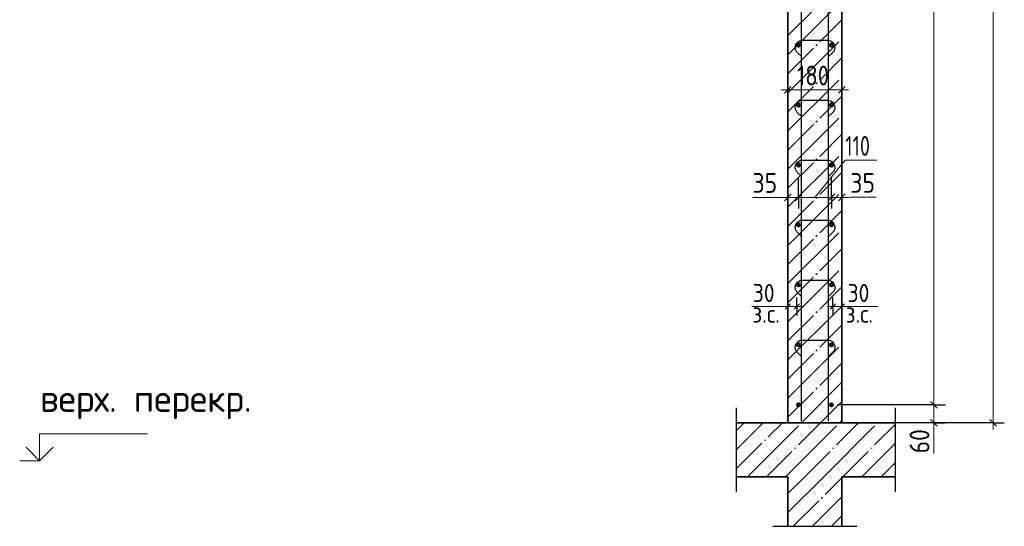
# Model space of a CAD drawing. Header units: millimetres. Extents: x -49773 to 2322955, y -3321 to 58485.
# Tile 305 of 580: x 1218937 to 1229883, y 9960 to 15592. Entities that reach past the tile are written whole.
import ezdxf

# ---------------------------------------------------------------- set-up
doc = ezdxf.new("R2010")
doc.units = ezdxf.units.MM
doc.linetypes.add('______11', pattern=[500, 400, -50, 0, -50])
doc.linetypes.add('______5', pattern=[1100, 800, -100, 100, -100])
for name, color, linetype, lineweight in [('Standard', 7, 'Continuous', 25), ('Арм.стержн. вертикальными 1', 22, 'Continuous', 35), ('Арм.стержн.горизонт. 1', 180, 'Continuous', 35), ('Высотная отметки_ общее', 7, 'Continuous', 13), ('Размерная линия_ общее', 7, 'Continuous', 13), ('Размерная линия_ общее_1', 7, 'Continuous', 13)]:
    doc.layers.add(name, color=color, linetype=linetype, lineweight=lineweight)
doc.layers.add('Арм.стержн.Стяжки', color=7, linetype='Continuous', lineweight=35, true_color=0x501e0f)
doc.styles.add('ISOCPEUR', font='txt')

msp = doc.modelspace()

# ---------------------------------------------------------------- linework, layer by layer
at = {"layer": 'Standard', "color": 7, "linetype": 'Continuous', "lineweight": 35, "transparency": 33554687}
for p, q in [((1227477.8, 21510.7), (1227477.8, 11110.7)), ((1228077.8, 11110.7), (1228077.8, 21510.7)), ((1226906, 11110.7), (1227477.8, 11110.7)), ((1227477.8, 11110.7), (1228077.8, 11110.7)), ((1228672.7, 11110.7), (1228077.8, 11110.7)), ((1226906, 10510.7), (1227477.8, 10510.7)), ((1227477.8, 10510.7), (1227477.8, 9960)), ((1228077.8, 9960), (1228077.8, 10510.7)), ((1228672.7, 10510.7), (1228077.8, 10510.7))]:
    msp.add_line(p, q, dxfattribs=at)
at = {"layer": 'Standard', "color": 253, "linetype": '______11', "lineweight": 35, "true_color": 0xababab, "transparency": 33554687}
for p, q in [((1227477.8, 15415.5), (1228077.8, 16015.5)), ((1227477.8, 14991.3), (1228077.8, 15591.3)), ((1227477.8, 14567), (1228077.8, 15167)), ((1227477.8, 14142.7), (1228077.8, 14742.7)), ((1227477.8, 13718.5), (1228077.8, 14318.5)), ((1227477.8, 13294.2), (1228077.8, 13894.2)), ((1227477.8, 12869.9), (1228077.8, 13469.9)), ((1227477.8, 12445.7), (1228077.8, 13045.7)), ((1227477.8, 12021.4), (1228077.8, 12621.4)), ((1227477.8, 11597.2), (1228077.8, 12197.2)), ((1227477.8, 11172.9), (1228077.8, 11772.9)), ((1227839.9, 11110.7), (1228077.8, 11348.6)), ((1227477.8, 10324.4), (1227664.2, 10510.7)), ((1227537.7, 9960), (1228077.8, 10500.1)), ((1227962, 9960), (1228077.8, 10075.8))]:
    msp.add_line(p, q, dxfattribs=at)
at = {"layer": 'Standard', "color": 253, "linetype": '______5', "lineweight": 35, "true_color": 0xababab, "transparency": 33554687}
for p, q in [((1227477.8, 15203.4), (1228077.8, 15803.4)), ((1227477.8, 14779.1), (1228077.8, 15379.1)), ((1227477.8, 14354.9), (1228077.8, 14954.9)), ((1227477.8, 13930.6), (1228077.8, 14530.6)), ((1227477.8, 13506.3), (1228077.8, 14106.3)), ((1227477.8, 13082.1), (1228077.8, 13682.1)), ((1227477.8, 12657.8), (1228077.8, 13257.8)), ((1227477.8, 12233.6), (1228077.8, 12833.6)), ((1227477.8, 11809.3), (1228077.8, 12409.3)), ((1227477.8, 11385), (1228077.8, 11985)), ((1227627.8, 11110.7), (1228077.8, 11560.8)), ((1228052.1, 11110.7), (1228077.8, 11136.5)), ((1227477.8, 10112.2), (1227876.3, 10510.7)), ((1227749.8, 9960), (1228077.8, 10288))]:
    msp.add_line(p, q, dxfattribs=at)
at = {"layer": 'Standard', "color": 7, "linetype": 'Continuous', "lineweight": 13, "transparency": 33554687}
for p, q in [((1227477.8, 12403.9), (1227077.8, 12403.9)), ((1228077.8, 12403.9), (1228477.8, 12403.9))]:
    msp.add_line(p, q, dxfattribs=at)
at = {"layer": 'Standard', "color": 7, "linetype": 'Continuous', "lineweight": 25, "transparency": 33554687}
for p, q in [((1226906, 10344.1), (1226906, 11277.4)), ((1228672.7, 10344.1), (1228672.7, 11277.4)), ((1227311.1, 9960), (1228244.5, 9960))]:
    msp.add_line(p, q, dxfattribs=at)
at = {"layer": 'Standard', "color": 253, "linetype": '______11', "lineweight": 13, "true_color": 0xababab, "transparency": 33554687}
for p, q in [((1226906, 11025.4), (1226991.4, 11110.7)), ((1226906, 10601.1), (1227415.7, 11110.7)), ((1227239.9, 10510.7), (1227839.9, 11110.7)), ((1227664.2, 10510.7), (1228264.2, 11110.7)), ((1228088.4, 10510.7), (1228672.7, 11095)), ((1228512.7, 10510.7), (1228672.7, 10670.7))]:
    msp.add_line(p, q, dxfattribs=at)
at = {"layer": 'Standard', "color": 253, "linetype": '______5', "lineweight": 13, "true_color": 0xababab, "transparency": 33554687}
for p, q in [((1226906, 10813.3), (1227203.5, 11110.7)), ((1227027.8, 10510.7), (1227627.8, 11110.7)), ((1227452, 10510.7), (1228052, 11110.7)), ((1227876.3, 10510.7), (1228476.3, 11110.7)), ((1228300.6, 10510.7), (1228672.7, 10882.9))]:
    msp.add_line(p, q, dxfattribs=at)
at = {"layer": 'Арм.стержн. вертикальными 1', "color": 4, "linetype": 'Continuous', "lineweight": 25, "transparency": 33554687}
for p, q in [((1227629.5, 11127.4), (1227629.5, 24860.7)), ((1227629.5, 11127.4), (1227629.5, 24860.7)), ((1227629.5, 11127.4), (1227629.5, 24860.7)), ((1227927.9, 11127.4), (1227927.9, 24860.7)), ((1227927.9, 11127.4), (1227927.9, 24860.7)), ((1227927.9, 11127.4), (1227927.9, 24860.7))]:
    msp.add_line(p, q, dxfattribs=at)
at = {"layer": 'Арм.стержн.горизонт. 1', "color": 4, "linetype": 'Continuous', "lineweight": 50, "transparency": 33554687}
for centre in [(1227594.5, 15310.7), (1227961.1, 15310.7), (1227594.5, 14644.1), (1227961.1, 14644.1), (1227594.5, 13977.4), (1227961.1, 13977.4), (1227594.5, 13310.7), (1227961.1, 13310.7), (1227594.5, 12644.1), (1227961.1, 12644.1), (1227594.5, 11977.4), (1227961.1, 11977.4), (1227594.5, 11310.7), (1227961.1, 11310.7)]:
    msp.add_circle(centre, 16.7, dxfattribs=at)
at = {"layer": 'Арм.стержн.Стяжки', "color": 40, "linetype": 'Continuous', "lineweight": 25, "transparency": 33554687}
for points in [[(1227632, 15178.3), (1227581.5, 15228.7), (1227576.7, 15234.3), (1227572.4, 15240.4), (1227568.6, 15246.8), (1227565.4, 15253.5), (1227562.9, 15260.4), (1227561.1, 15267.6), (1227559.9, 15275), (1227559.4, 15282.3), (1227559.4, 15287.6), (1227561.3, 15301.7), (1227566.1, 15316.3), (1227573.6, 15329.7), (1227582.8, 15340.6), (1227593.8, 15349.8), (1227607.1, 15357.3), (1227621.7, 15362.1), (1227635.9, 15364.1), (1227922.8, 15364.1), (1227937, 15362.1), (1227951.6, 15357.3), (1227965, 15349.8), (1227975.9, 15340.6), (1227985.1, 15329.7), (1227992.6, 15316.3), (1227997.4, 15301.7), (1227999.4, 15287.6), (1227999.4, 15282.3), (1227998.8, 15275), (1227997.6, 15267.6), (1227995.8, 15260.4), (1227993.3, 15253.5), (1227990.1, 15246.8), (1227986.4, 15240.4), (1227982, 15234.3), (1227977.2, 15228.7), (1227926.7, 15178.3)], [(1227632, 14511.6), (1227581.5, 14562.1), (1227576.7, 14567.6), (1227572.4, 14573.7), (1227568.6, 14580.1), (1227565.4, 14586.8), (1227562.9, 14593.7), (1227561.1, 14600.9), (1227559.9, 14608.3), (1227559.4, 14615.7), (1227559.4, 14620.9), (1227561.3, 14635.1), (1227566.1, 14649.6), (1227573.6, 14663), (1227582.8, 14674), (1227593.8, 14683.1), (1227607.1, 14690.6), (1227621.7, 14695.4), (1227635.9, 14697.4), (1227922.8, 14697.4), (1227937, 14695.4), (1227951.6, 14690.6), (1227965, 14683.1), (1227975.9, 14674), (1227985.1, 14663), (1227992.6, 14649.6), (1227997.4, 14635.1), (1227999.4, 14620.9), (1227999.4, 14615.7), (1227998.8, 14608.3), (1227997.6, 14600.9), (1227995.8, 14593.7), (1227993.3, 14586.8), (1227990.1, 14580.1), (1227986.4, 14573.7), (1227982, 14567.6), (1227977.2, 14562.1), (1227926.7, 14511.6)], [(1227632, 13845), (1227581.5, 13895.4), (1227576.7, 13901), (1227572.4, 13907), (1227568.6, 13913.5), (1227565.4, 13920.1), (1227562.9, 13927), (1227561.1, 13934.3), (1227559.9, 13941.7), (1227559.4, 13949), (1227559.4, 13954.2), (1227561.3, 13968.4), (1227566.1, 13983), (1227573.6, 13996.4), (1227582.8, 14007.3), (1227593.8, 14016.5), (1227607.1, 14024), (1227621.7, 14028.8), (1227635.9, 14030.7), (1227922.8, 14030.7), (1227937, 14028.8), (1227951.6, 14024), (1227965, 14016.5), (1227975.9, 14007.3), (1227985.1, 13996.4), (1227992.6, 13983), (1227997.4, 13968.4), (1227999.4, 13954.2), (1227999.4, 13949), (1227998.8, 13941.7), (1227997.6, 13934.3), (1227995.8, 13927), (1227993.3, 13920.1), (1227990.1, 13913.5), (1227986.4, 13907), (1227982, 13901), (1227977.2, 13895.4), (1227926.7, 13845)], [(1227632, 13178.3), (1227581.5, 13228.7), (1227576.7, 13234.3), (1227572.4, 13240.4), (1227568.6, 13246.8), (1227565.4, 13253.5), (1227562.9, 13260.4), (1227561.1, 13267.6), (1227559.9, 13275), (1227559.4, 13282.3), (1227559.4, 13287.6), (1227561.3, 13301.7), (1227566.1, 13316.3), (1227573.6, 13329.7), (1227582.8, 13340.6), (1227593.8, 13349.8), (1227607.1, 13357.3), (1227621.7, 13362.1), (1227635.9, 13364.1), (1227922.8, 13364.1), (1227937, 13362.1), (1227951.6, 13357.3), (1227965, 13349.8), (1227975.9, 13340.6), (1227985.1, 13329.7), (1227992.6, 13316.3), (1227997.4, 13301.7), (1227999.4, 13287.6), (1227999.4, 13282.3), (1227998.8, 13275), (1227997.6, 13267.6), (1227995.8, 13260.4), (1227993.3, 13253.5), (1227990.1, 13246.8), (1227986.4, 13240.4), (1227982, 13234.3), (1227977.2, 13228.7), (1227926.7, 13178.3)], [(1227632, 12511.6), (1227581.5, 12562.1), (1227576.7, 12567.6), (1227572.4, 12573.7), (1227568.6, 12580.1), (1227565.4, 12586.8), (1227562.9, 12593.7), (1227561.1, 12600.9), (1227559.9, 12608.3), (1227559.4, 12615.7), (1227559.4, 12620.9), (1227561.3, 12635.1), (1227566.1, 12649.6), (1227573.6, 12663), (1227582.8, 12674), (1227593.8, 12683.1), (1227607.1, 12690.6), (1227621.7, 12695.4), (1227635.9, 12697.4), (1227922.8, 12697.4), (1227937, 12695.4), (1227951.6, 12690.6), (1227965, 12683.1), (1227975.9, 12674), (1227985.1, 12663), (1227992.6, 12649.6), (1227997.4, 12635.1), (1227999.4, 12620.9), (1227999.4, 12615.7), (1227998.8, 12608.3), (1227997.6, 12600.9), (1227995.8, 12593.7), (1227993.3, 12586.8), (1227990.1, 12580.1), (1227986.4, 12573.7), (1227982, 12567.6), (1227977.2, 12562.1), (1227926.7, 12511.6)], [(1227632, 11845), (1227581.5, 11895.4), (1227576.7, 11901), (1227572.4, 11907), (1227568.6, 11913.5), (1227565.4, 11920.1), (1227562.9, 11927), (1227561.1, 11934.3), (1227559.9, 11941.7), (1227559.4, 11949), (1227559.4, 11954.2), (1227561.3, 11968.4), (1227566.1, 11983), (1227573.6, 11996.4), (1227582.8, 12007.3), (1227593.8, 12016.5), (1227607.1, 12024), (1227621.7, 12028.8), (1227635.9, 12030.7), (1227922.8, 12030.7), (1227937, 12028.8), (1227951.6, 12024), (1227965, 12016.5), (1227975.9, 12007.3), (1227985.1, 11996.4), (1227992.6, 11983), (1227997.4, 11968.4), (1227999.4, 11954.2), (1227999.4, 11949), (1227998.8, 11941.7), (1227997.6, 11934.3), (1227995.8, 11927), (1227993.3, 11920.1), (1227990.1, 11913.5), (1227986.4, 11907), (1227982, 11901), (1227977.2, 11895.4), (1227926.7, 11845)]]:
    msp.add_lwpolyline(points, dxfattribs=at)
at = {"layer": 'Высотная отметки_ общее', "color": 7, "linetype": 'Continuous', "lineweight": 13, "transparency": 33554687}
for p, q in [((1219157.6, 10689.5), (1219157.6, 10989.5)), ((1219157.6, 10989.5), (1220357.6, 10989.5)), ((1219157.6, 10689.5), (1219007.6, 10839.5)), ((1219157.6, 10689.5), (1219307.6, 10839.5)), ((1219157.6, 10689.5), (1218937.2, 10689.5)), ((1219157.6, 10689.5), (1219157.6, 10689.5)), ((1219157.6, 10689.5), (1219157.6, 10689.5)), ((1219157.6, 10689.5), (1219157.6, 10689.5)), ((1219157.6, 10689.5), (1219157.6, 10689.5))]:
    msp.add_line(p, q, dxfattribs=at)
at = {"layer": 'Размерная линия_ общее', "color": 253, "linetype": 'Continuous', "lineweight": -3, "true_color": 0xa0a0a0, "transparency": 33554687}
for p, q in [((1227477.8, 14811.3), (1227477.8, 14936.3)), ((1228077.8, 14811.3), (1228077.8, 14936.3)), ((1227477.8, 14811.3), (1227477.8, 14686.3)), ((1227477.8, 14811.3), (1227477.8, 14811.3)), ((1228077.8, 14811.3), (1228077.8, 14686.3)), ((1228077.8, 14811.3), (1228077.8, 14811.3)), ((1227477.8, 13617.4), (1227477.8, 13742.4)), ((1227594.5, 13617.4), (1227594.5, 13742.4)), ((1227961.1, 13617.4), (1227961.1, 13742.4)), ((1228077.8, 13617.4), (1228077.8, 13742.4)), ((1227477.8, 13617.4), (1227477.8, 13492.4)), ((1227477.8, 13617.4), (1227477.8, 13547.7)), ((1227594.5, 13617.4), (1227594.5, 13492.4)), ((1227961.1, 13617.4), (1227961.1, 13492.4)), ((1228077.8, 13617.4), (1228077.8, 13492.4)), ((1228077.8, 13617.4), (1228077.8, 13559)), ((1229100.9, 11310.7), (1228975.9, 11310.7)), ((1229100.9, 11310.7), (1229225.9, 11310.7)), ((1229758.3, 11110.7), (1228560.7, 11110.7)), ((1229100.9, 11110.7), (1228975.9, 11110.7)), ((1229100.9, 11110.7), (1229225.9, 11110.7)), ((1229758.3, 11110.7), (1229633.3, 11110.7)), ((1229758.3, 11110.7), (1229883.3, 11110.7))]:
    msp.add_line(p, q, dxfattribs=at)
at = {"layer": 'Размерная линия_ общее', "color": 7, "linetype": 'Continuous', "lineweight": 13, "transparency": 33554687}
for p, q in [((1227477.8, 14811.3), (1227402.8, 14811.3)), ((1227477.8, 14811.3), (1228077.8, 14811.3)), ((1228077.8, 14811.3), (1228152.8, 14811.3)), ((1227777.8, 13617.4), (1228115, 14029.4)), ((1228115, 14029.4), (1228467, 14029.4)), ((1227370.1, 13617.4), (1227084.1, 13617.4)), ((1227536.1, 13617.4), (1227370.1, 13617.4)), ((1227477.8, 13617.4), (1227402.8, 13617.4)), ((1227477.8, 13617.4), (1227594.5, 13617.4)), ((1227594.5, 13617.4), (1227961.1, 13617.4)), ((1227961.1, 13617.4), (1228077.8, 13617.4)), ((1228019.5, 13617.4), (1228171.5, 13617.7)), ((1228077.8, 13617.4), (1228152.8, 13617.4)), ((1228171.5, 13617.7), (1228457.5, 13617.7)), ((1229100.9, 11110.7), (1229100.9, 11310.7)), ((1229100.9, 11210.7), (1229101.2, 11056.4)), ((1229100.9, 11110.7), (1229100.9, 11035.7)), ((1229101.2, 11056.4), (1229101.2, 10770.4)), ((1229758.3, 11110.7), (1229758.3, 11035.7))]:
    msp.add_line(p, q, dxfattribs=at)
at = {"layer": 'Размерная линия_ общее', "color": 7, "linetype": 'Continuous', "lineweight": 25, "transparency": 33554687}
for p, q in [((1227440.3, 14773.8), (1227515.3, 14848.8)), ((1228040.3, 14773.8), (1228115.3, 14848.8)), ((1227440.3, 13579.9), (1227515.3, 13654.9)), ((1227557, 13579.9), (1227632, 13654.9)), ((1227923.6, 13579.9), (1227998.6, 13654.9)), ((1228040.3, 13579.9), (1228115.3, 13654.9)), ((1229138.4, 11273.2), (1229063.4, 11348.2)), ((1229138.4, 11073.2), (1229063.4, 11148.2)), ((1229795.8, 11073.2), (1229720.8, 11148.2))]:
    msp.add_line(p, q, dxfattribs=at)
at = {"layer": 'Размерная линия_ общее', "color": 7, "linetype": 'Continuous', "lineweight": 13, "transparency": 33554687}
for points in [[(1229758.3, 11110.7), (1229758.3, 16030.7), (1229758.3, 16030.7), (1229758.3, 21510.7)], [(1229100.9, 11310.7), (1229100.9, 11607.9), (1229100.9, 11607.9), (1229100.9, 21310.7)]]:
    msp.add_lwpolyline(points, dxfattribs=at)
at = {"layer": 'Размерная линия_ общее', "color": 253, "linetype": 'Continuous', "lineweight": -3, "true_color": 0xa0a0a0, "transparency": 33554687}
for points in [[(1227594.5, 13617.4), (1227594.5, 13634.6), (1227594.5, 13634.6), (1227594.5, 13837.5)], [(1227961.1, 13617.4), (1227961.1, 13634.7), (1227961.1, 13634.7), (1227961.1, 13837.5)], [(1229100.9, 11310.7), (1229084.2, 11310.7), (1229084.2, 11310.7), (1229084.2, 11310.7), (1229084.2, 11310.7), (1229084.1, 11310.7), (1229084.1, 11310.7), (1228027.8, 11310.7)], [(1229100.9, 11110.7), (1229099.4, 11110.7), (1229099.4, 11110.7), (1229084.2, 11110.7), (1229084.2, 11110.7), (1229084.2, 11110.7), (1229084.2, 11110.7), (1229084.1, 11110.7), (1229084.1, 11110.7), (1228220.5, 11110.7)]]:
    msp.add_lwpolyline(points, dxfattribs=at)
at = {"layer": 'Размерная линия_ общее_1', "color": 253, "linetype": 'Continuous', "lineweight": -3, "true_color": 0xa0a0a0, "transparency": 33554687}
for p, q in [((1227477.8, 12403.9), (1227477.8, 12503.9)), ((1227577.8, 12403.9), (1227577.8, 12503.9)), ((1227977.8, 12403.9), (1227977.8, 12503.9)), ((1228077.8, 12403.9), (1228077.8, 12503.9)), ((1227477.8, 12403.9), (1227477.8, 12303.9)), ((1227577.8, 12403.9), (1227577.8, 12303.9)), ((1227977.8, 12403.9), (1227977.8, 12303.9)), ((1228077.8, 12403.9), (1228077.8, 12303.9))]:
    msp.add_line(p, q, dxfattribs=at)
at = {"layer": 'Размерная линия_ общее_1', "color": 7, "linetype": 'Continuous', "lineweight": 13, "transparency": 33554687}
for p, q in [((1227477.8, 12403.9), (1227417.8, 12403.9)), ((1227577.8, 12403.9), (1227477.8, 12403.9)), ((1227577.8, 12403.9), (1227637.8, 12403.9)), ((1227977.8, 12403.9), (1227917.8, 12403.9)), ((1228077.8, 12403.9), (1228137.8, 12403.9))]:
    msp.add_line(p, q, dxfattribs=at)
at = {"layer": 'Размерная линия_ общее_1', "color": 7, "linetype": 'Continuous', "lineweight": 25, "transparency": 33554687}
for p, q in [((1227507.8, 12434), (1227447.8, 12374)), ((1227607.8, 12434), (1227547.8, 12374)), ((1227947.8, 12374), (1228007.8, 12434)), ((1228047.8, 12374), (1228107.8, 12434))]:
    msp.add_line(p, q, dxfattribs=at)
at = {"layer": 'Размерная линия_ общее_1', "color": 7, "linetype": 'Continuous', "lineweight": 13, "transparency": 33554687}
msp.add_lwpolyline([(1227977.8, 12403.9), (1228037.7, 12403.9), (1228037.7, 12403.9), (1228077.8, 12403.9)], dxfattribs=at)

# ---------------------------------------------------------------- texts
at = {"layer": 'Высотная отметки_ общее', "color": 7, "linetype": 'Continuous', "lineweight": 25, "transparency": 33554687, "insert": (1219163.6, 11150.7), "char_height": 300, "width": 2604.473, "attachment_point": 7, "style": 'ISOCPEUR'}
msp.add_mtext('\\W0.98;верх. перекр.', dxfattribs=at)
at = {"layer": 'Размерная линия_ общее', "color": 7, "linetype": 'Continuous', "lineweight": 25, "transparency": 33554687, "char_height": 220, "attachment_point": 7, "style": 'ISOCPEUR'}
for s, insert, width in [('\\W0.83;180', (1227579.8, 14861.3), 508.571), ('\\W0.74;110', (1228115, 14079.4), 455.155), ('\\W0.87;35', (1227084.1, 13667.4), 403.932), ('\\W0.87;35', (1228171.5, 13667.7), 403.932)]:
    msp.add_mtext(s, dxfattribs=dict(at, insert=insert, width=width))
at = {"layer": 'Размерная линия_ общее', "color": 7, "linetype": 'Continuous', "lineweight": 25, "transparency": 33554687, "insert": (1229051.2, 10770.4), "char_height": 220, "width": 403.932, "attachment_point": 7, "rotation": 90, "style": 'ISOCPEUR'}
msp.add_mtext('\\W0.87;60', dxfattribs=at)
at = {"layer": 'Размерная линия_ общее_1', "color": 7, "linetype": 'Continuous', "lineweight": 18, "transparency": 33554687, "char_height": 200, "attachment_point": 7, "style": 'ISOCPEUR'}
for s, insert, width in [('\\W0.87;30', (1227087.8, 12454), 367.21), ('\\W0.87;30', (1228141.1, 12454), 367.202), ('\\W0.90;з.с.', (1227084.4, 12223.3), 459.942), ('\\W0.90;з.с.', (1228121.2, 12223.3), 459.942)]:
    msp.add_mtext(s, dxfattribs=dict(at, insert=insert, width=width))

doc.saveas('drawing.dxf')
